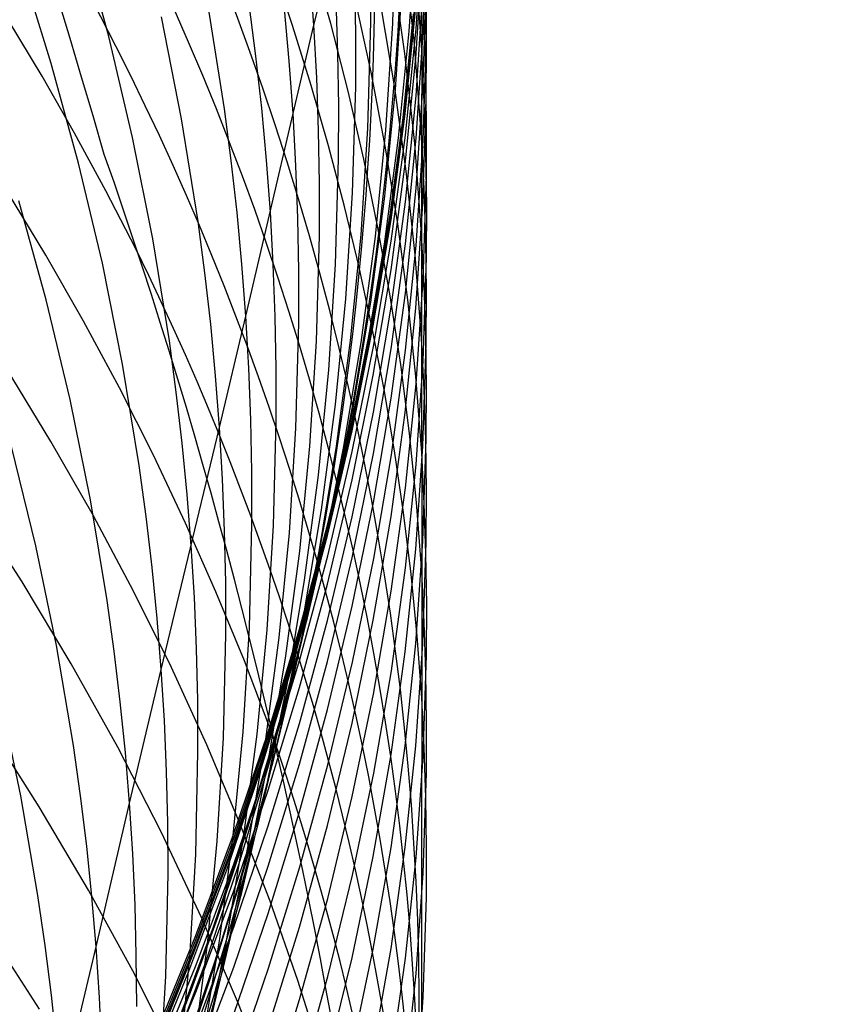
# Model space of a CAD drawing. Extents: x -383 to 1849, y -1185 to -529.
# Tile 842 of 870: x 1845.14 to 1848.83, y -933.67 to -929.19. Entities that reach past the tile are written whole.
import ezdxf

# ---------------------------------------------------------------- set-up
doc = ezdxf.new("R2010")
doc.units = 0
doc.layers.add('PREDEFINITO', color=7, linetype='CONTINUOUS')

msp = doc.modelspace()

# ---------------------------------------------------------------- linework, layer by layer
at = {"layer": 'PREDEFINITO'}
for p, q in [((1846.971724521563, -928.6002869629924, 591.5186482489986), (1846.972097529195, -929.3292935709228, 594.9730679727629)), ((1846.840401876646, -929.2078500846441, 564.8678226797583), (1846.855022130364, -928.7220362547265, 564.8276689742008)), ((1846.946222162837, -929.2314157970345, 580.7413052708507), (1846.977953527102, -928.7466178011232, 580.7888720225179)), ((1846.915177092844, -929.2422070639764, 570.2753795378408), (1846.947028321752, -928.7554219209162, 570.2642855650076)), ((1846.978442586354, -929.2486679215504, 586.0465892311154), (1846.993414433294, -928.7669045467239, 586.1204182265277)), ((1845.546776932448, -929.2664607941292, 546.2204351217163), (1845.422375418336, -928.8099313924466, 546.0969009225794)), ((1846.480917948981, -929.215048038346, 555.7021018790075), (1846.569551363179, -928.8617817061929, 557.5007163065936)), ((1846.937655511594, -929.2843450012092, 596.8161454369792), (1846.888291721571, -928.8450886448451, 596.9386131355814)), ((1846.945724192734, -929.3647390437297, 582.5123533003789), (1846.977673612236, -928.8809537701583, 582.5686927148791)), ((1846.557479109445, -929.2069654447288, 604.3765193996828), (1846.470534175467, -928.9002658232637, 604.4876142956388)), ((1845.284537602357, -929.3890046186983, 544.3040239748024), (1845.144401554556, -928.93888429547, 544.1743295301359)), ((1846.384017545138, -929.2169935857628, 606.3182008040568), (1846.293088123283, -928.9453650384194, 606.4224685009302)), ((1846.740987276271, -929.2018292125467, 561.2304988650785), (1846.741657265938, -928.9598910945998, 561.2009296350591)), ((1846.895242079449, -929.3446251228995, 598.6486553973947), (1846.837023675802, -928.9361190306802, 598.7709332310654)), ((1846.480917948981, -929.2150480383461, 555.7021018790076), (1846.463736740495, -928.9758845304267, 555.6589911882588)), ((1846.672133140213, -929.2552061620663, 559.4058834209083), (1846.66850306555, -929.0140080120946, 559.371659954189)), ((1846.978548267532, -929.4772644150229, 587.778799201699), (1846.993560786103, -928.9971463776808, 587.8628015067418)), ((1846.852968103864, -929.5079896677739, 566.694466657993), (1846.884574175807, -929.021950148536, 566.6639247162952)), ((1846.946526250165, -929.5372980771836, 584.2411737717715), (1846.978346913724, -929.0547085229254, 584.3059250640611)), ((1846.993791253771, -929.2625045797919, 589.5906338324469), (1846.994853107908, -929.0233363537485, 589.6376107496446)), ((1846.590139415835, -929.3423239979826, 557.5781510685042), (1846.582021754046, -929.1019628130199, 557.5393549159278)), ((1846.741637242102, -929.429296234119, 602.3816046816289), (1846.666724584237, -929.0862721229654, 602.4986245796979)), ((1846.897386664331, -929.5673110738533, 577.3392262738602), (1846.945937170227, -929.0817015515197, 577.3619285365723)), ((1846.898358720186, -929.5850269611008, 575.6313981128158), (1846.94689627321, -929.0991628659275, 575.6422673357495)), ((1846.972097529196, -929.3292935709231, 594.973067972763), (1846.955775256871, -929.0939849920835, 595.0339434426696)), ((1846.99409023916, -929.3140523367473, 591.3635407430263), (1846.990970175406, -929.0759864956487, 591.4153488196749)), ((1846.073699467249, -929.5963776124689, 550.144466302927), (1845.999453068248, -929.1272446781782, 550.0333986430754)), ((1846.217138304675, -929.3558359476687, 551.9830718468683), (1846.186598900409, -929.1195237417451, 551.9315474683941)), ((1846.368786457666, -929.3791384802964, 553.8667900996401), (1846.347151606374, -929.1412235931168, 553.8193027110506)), ((1846.849537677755, -929.499964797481, 600.4680349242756), (1846.785727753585, -929.1218401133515, 600.5891321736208)), ((1846.896440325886, -929.6110448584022, 573.852136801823), (1846.944792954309, -929.1252025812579, 573.8604466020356)), ((1846.897234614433, -929.6184940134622, 578.9963117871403), (1846.94574696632, -929.1337765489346, 579.0333896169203)), ((1845.242563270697, -929.4472537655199, 614.2967031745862), (1845.088254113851, -929.1902069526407, 614.4182907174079)), ((1845.878544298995, -929.6417585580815, 548.2472873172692), (1845.787357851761, -929.1772990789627, 548.1289019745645)), ((1846.886278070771, -929.6507747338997, 572.0699185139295), (1846.934679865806, -929.16477949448, 572.0690473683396)), ((1846.991328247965, -929.4269895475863, 593.1355048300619), (1846.983787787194, -929.1901089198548, 593.1920044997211)), ((1846.46894569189, -929.4900788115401, 606.2132570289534), (1846.384017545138, -929.2169935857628, 606.3182008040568)), ((1846.386076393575, -929.6173570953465, 553.9145100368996), (1846.480917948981, -929.215048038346, 555.7021018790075)), ((1846.493719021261, -929.4544582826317, 555.7454088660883), (1846.480917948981, -929.2150480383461, 555.7021018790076)), ((1846.636852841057, -929.5151987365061, 604.2647260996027), (1846.557479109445, -929.2069654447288, 604.3765193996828)), ((1846.726869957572, -929.6856490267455, 561.2898858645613), (1846.740987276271, -929.2018292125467, 561.2304988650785)), ((1846.808952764, -929.6931834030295, 564.9081135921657), (1846.840401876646, -929.2078500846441, 564.8678226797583)), ((1846.897911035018, -929.7152740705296, 580.6935486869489), (1846.946222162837, -929.2314157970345, 580.7413052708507)), ((1845.655175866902, -929.7260519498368, 546.3457864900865), (1845.546776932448, -929.2664607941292, 546.2204351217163)), ((1846.671471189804, -929.496464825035, 559.4402211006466), (1846.672133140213, -929.2552061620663, 559.4058834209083)), ((1846.866737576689, -929.7280280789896, 570.2863961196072), (1846.915177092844, -929.2422070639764, 570.2753795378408)), ((1846.971720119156, -929.72480921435, 596.6930700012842), (1846.937655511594, -929.2843450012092, 596.8161454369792)), ((1846.946631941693, -929.7299146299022, 585.9725530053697), (1846.978442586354, -929.2486679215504, 586.0465892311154)), ((1846.978888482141, -929.7407529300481, 589.4964774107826), (1846.993791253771, -929.2625045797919, 589.5906338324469)), ((1846.972097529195, -929.3292935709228, 594.9730679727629), (1846.971720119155, -929.7248092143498, 596.6930700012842)), ((1846.984040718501, -929.5648760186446, 594.912044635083), (1846.972097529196, -929.3292935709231, 594.973067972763)), ((1846.992916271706, -929.5521819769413, 591.3116452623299), (1846.99409023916, -929.3140523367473, 591.3635407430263)), ((1846.243402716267, -929.5925413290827, 552.0348719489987), (1846.217138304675, -929.3558359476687, 551.9830718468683)), ((1846.593935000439, -929.5828047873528, 557.6170940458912), (1846.590139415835, -929.3423239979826, 557.5781510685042)), ((1846.940193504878, -929.754470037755, 598.5257396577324), (1846.895242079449, -929.3446251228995, 598.6486553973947)), ((1846.89722025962, -929.8475853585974, 582.4558422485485), (1846.945724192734, -929.3647390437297, 582.5123533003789)), ((1845.40899985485, -929.8426326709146, 544.4357999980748), (1845.284537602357, -929.3890046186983, 544.3040239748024)), ((1846.386076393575, -929.6173570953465, 553.9145100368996), (1846.368786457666, -929.3791384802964, 553.8667900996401)), ((1845.390983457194, -929.7069583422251, 614.1737182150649), (1845.242563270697, -929.4472537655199, 614.2967031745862)), ((1846.502159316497, -929.6940554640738, 555.7889005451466), (1846.493719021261, -929.4544582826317, 555.7454088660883)), ((1846.807119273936, -929.7737561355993, 602.2639213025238), (1846.741637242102, -929.429296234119, 602.3816046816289)), ((1846.994535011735, -929.66397544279, 593.078904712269), (1846.991328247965, -929.4269895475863, 593.1355048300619)), ((1846.547799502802, -929.7645167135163, 606.1076763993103), (1846.46894569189, -929.4900788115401, 606.2132570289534)), ((1846.657393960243, -929.978921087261, 559.5092016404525), (1846.671471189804, -929.496464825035, 559.4402211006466)), ((1846.804779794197, -929.99306313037, 566.7250452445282), (1846.852968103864, -929.5079896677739, 566.694466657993)), ((1846.901917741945, -929.879452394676, 600.3462959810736), (1846.849537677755, -929.499964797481, 600.4680349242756)), ((1846.946702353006, -929.9568565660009, 587.6946021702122), (1846.978548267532, -929.4772644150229, 587.778799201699)), ((1846.708555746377, -929.8248228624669, 604.152285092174), (1846.636852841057, -929.5151987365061, 604.2647260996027)), ((1846.898119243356, -930.0188948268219, 584.1762748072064), (1846.946526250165, -929.5372980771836, 584.2411737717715)), ((1846.977809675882, -930.0283919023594, 591.2076466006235), (1846.992916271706, -929.5521819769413, 591.3116452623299)), ((1846.104488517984, -929.8316364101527, 550.2004786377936), (1846.073699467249, -929.5963776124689, 550.144466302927)), ((1846.265353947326, -929.8295834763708, 552.0869368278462), (1846.243402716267, -929.5925413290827, 552.0348719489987)), ((1846.593439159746, -929.8233447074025, 557.6561731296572), (1846.593935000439, -929.5828047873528, 557.6170940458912)), ((1846.832533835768, -930.0515044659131, 577.3163118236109), (1846.897386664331, -929.5673110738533, 577.3392262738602)), ((1846.833513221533, -930.0694407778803, 575.6202990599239), (1846.898358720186, -929.5850269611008, 575.6313981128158)), ((1846.991620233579, -929.8006215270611, 594.8509025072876), (1846.984040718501, -929.5648760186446, 594.912044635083)), ((1845.953125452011, -930.1084272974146, 548.3671544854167), (1845.878544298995, -929.6417585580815, 548.2472873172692)), ((1846.171060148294, -930.5395075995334, 550.3702871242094), (1846.386076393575, -929.6173570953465, 553.9145100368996)), ((1846.398994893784, -929.8558227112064, 553.9624520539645), (1846.386076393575, -929.6173570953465, 553.9145100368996)), ((1846.831750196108, -930.0954239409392, 573.8436407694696), (1846.896440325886, -929.6110448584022, 573.852136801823)), ((1846.832415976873, -930.1017916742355, 578.9590644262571), (1846.897234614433, -929.6184940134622, 578.9963117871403)), ((1846.695922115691, -930.1689878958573, 561.3495506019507), (1846.726869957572, -929.6856490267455, 561.2898858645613)), ((1846.821539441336, -930.1353063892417, 572.0706524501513), (1846.886278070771, -929.6507747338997, 572.0699185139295)), ((1846.993439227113, -929.901007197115, 593.0222188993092), (1846.994535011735, -929.66397544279, 593.078904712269)), ((1845.533428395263, -929.9692025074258, 614.049391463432), (1845.390983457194, -929.7069583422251, 614.1737182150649)), ((1845.747264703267, -930.1882605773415, 546.4728457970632), (1845.655175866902, -929.7260519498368, 546.3457864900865)), ((1846.506269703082, -929.933779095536, 555.8325647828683), (1846.502159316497, -929.6940554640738, 555.7889005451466)), ((1846.760922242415, -930.1775478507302, 564.9484990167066), (1846.808952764, -929.6931834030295, 564.9081135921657)), ((1846.801958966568, -930.2123953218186, 570.2973248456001), (1846.866737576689, -929.7280280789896, 570.2863961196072)), ((1846.833267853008, -930.1977018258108, 580.6456540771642), (1846.897911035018, -929.7152740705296, 580.6935486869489)), ((1846.89823192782, -930.210161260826, 585.8983876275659), (1846.946631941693, -929.7299146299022, 585.9725530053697)), ((1846.971720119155, -929.7248092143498, 596.6930700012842), (1846.971670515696, -930.1653522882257, 598.4022733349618)), ((1846.983516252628, -929.9590960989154, 596.6274940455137), (1846.971720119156, -929.72480921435, 596.6930700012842)), ((1846.620505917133, -930.040203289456, 606.0014981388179), (1846.547799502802, -929.7645167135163, 606.1076763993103)), ((1846.863038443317, -930.11946191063, 602.14563760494), (1846.807119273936, -929.7737561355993, 602.2639213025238)), ((1846.971670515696, -930.1653522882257, 598.4022733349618), (1846.940193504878, -929.754470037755, 598.5257396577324)), ((1846.947153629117, -930.2184833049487, 589.4021330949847), (1846.978888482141, -929.7407529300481, 589.4964774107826)), ((1846.579695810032, -930.3043600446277, 557.7346967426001), (1846.593439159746, -929.8233447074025, 557.6561731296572)), ((1846.994867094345, -930.0364709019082, 594.7896575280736), (1846.991620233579, -929.8006215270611, 594.8509025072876)), ((1845.517483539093, -930.2993290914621, 544.5695418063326), (1845.40899985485, -929.8426326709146, 544.4357999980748)), ((1846.131003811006, -930.067281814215, 550.2567941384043), (1846.104488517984, -929.8316364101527, 550.2004786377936)), ((1846.282953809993, -930.0669059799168, 552.1392555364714), (1846.265353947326, -929.8295834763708, 552.0869368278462)), ((1846.40756110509, -930.0944756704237, 554.0106032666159), (1846.398994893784, -929.8558227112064, 553.9624520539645)), ((1846.772488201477, -930.1356949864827, 604.039247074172), (1846.708555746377, -929.8248228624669, 604.152285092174)), ((1846.83240845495, -930.329003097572, 582.3992201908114), (1846.89722025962, -929.8475853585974, 582.4558422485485)), ((1846.942698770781, -930.2600585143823, 600.2239913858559), (1846.901917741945, -929.879452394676, 600.3462959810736)), ((1846.978464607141, -930.374970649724, 592.9086491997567), (1846.993439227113, -929.901007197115, 593.0222188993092)), ((1846.506081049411, -930.1735686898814, 555.8763894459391), (1846.506269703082, -929.933779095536, 555.8325647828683)), ((1846.898272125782, -930.4354415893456, 587.6102985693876), (1846.946702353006, -929.9568565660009, 587.6946021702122)), ((1846.990957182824, -930.1935607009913, 596.5617917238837), (1846.983516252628, -929.9590960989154, 596.6274940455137)), ((1845.260472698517, -930.2621847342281, 615.9943377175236), (1845.081063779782, -929.9656921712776, 616.1417846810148)), ((1845.669811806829, -930.2338680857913, 613.9237785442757), (1845.533428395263, -929.9692025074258, 614.049391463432)), ((1846.62651686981, -930.4608915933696, 559.5785266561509), (1846.657393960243, -929.978921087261, 559.5092016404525)), ((1846.740256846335, -930.4766811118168, 566.7556285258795), (1846.804779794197, -929.99306313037, 566.7250452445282)), ((1845.261347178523, -930.4653846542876, 542.6681043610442), (1845.136244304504, -930.0144238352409, 542.5280227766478)), ((1846.686991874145, -930.3170345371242, 605.8947614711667), (1846.620505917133, -930.040203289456, 606.0014981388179)), ((1846.833375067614, -930.4990136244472, 584.1112968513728), (1846.898119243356, -930.0188948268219, 584.1762748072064)), ((1846.945897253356, -930.5041347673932, 591.1034618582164), (1846.977809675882, -930.0283919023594, 591.2076466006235)), ((1846.993812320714, -930.2723649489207, 594.7283256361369), (1846.994867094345, -930.0364709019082, 594.7896575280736)), ((1846.153207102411, -930.3032576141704, 550.3134009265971), (1846.131003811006, -930.067281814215, 550.2567941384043)), ((1846.296175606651, -930.3044519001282, 552.1918165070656), (1846.282953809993, -930.0669059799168, 552.1392555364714)), ((1846.751625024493, -930.5337890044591, 577.293211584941), (1846.832533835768, -930.0515044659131, 577.3163118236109)), ((1846.752606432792, -930.5519137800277, 575.6089843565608), (1846.833513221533, -930.0694407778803, 575.6202990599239)), ((1845.984093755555, -930.3424509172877, 548.427611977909), (1845.953125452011, -930.1084272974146, 548.3671544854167)), ((1846.411805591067, -930.3332555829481, 554.0589501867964), (1846.40756110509, -930.0944756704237, 554.0106032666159)), ((1846.740712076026, -930.6178844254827, 572.071249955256), (1846.821539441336, -930.1353063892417, 572.0706524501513)), ((1846.750970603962, -930.5778496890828, 573.8349695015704), (1846.831750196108, -930.0954239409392, 573.8436407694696)), ((1846.751537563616, -930.5831773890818, 578.9216884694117), (1846.832415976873, -930.1017916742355, 578.9590644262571)), ((1846.828550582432, -930.4476722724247, 603.9256627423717), (1846.772488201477, -930.1356949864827, 604.039247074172)), ((1846.909262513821, -930.466223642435, 602.0268167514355), (1846.863038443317, -930.11946191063, 602.14563760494)), ((1846.492930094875, -930.6531038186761, 555.964471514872), (1846.506081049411, -930.1735686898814, 555.8763894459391)), ((1846.64839086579, -930.6513589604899, 561.4094286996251), (1846.695922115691, -930.1689878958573, 561.3495506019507)), ((1846.696557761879, -930.6604550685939, 564.9889362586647), (1846.760922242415, -930.1775478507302, 564.9484990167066)), ((1846.971670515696, -930.1653522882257, 598.4022733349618), (1846.971711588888, -930.6415387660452, 600.101197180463)), ((1846.983450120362, -930.3983148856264, 598.332163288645), (1846.971670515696, -930.1653522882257, 598.4022733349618)), ((1845.822735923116, -930.652642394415, 546.6015038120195), (1845.747264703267, -930.1882605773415, 546.4728457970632)), ((1846.721090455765, -930.6948191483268, 570.3081552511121), (1846.801958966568, -930.2123953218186, 570.2973248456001)), ((1846.752540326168, -930.6782082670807, 580.5976732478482), (1846.833267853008, -930.1977018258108, 580.6456540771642)), ((1846.833491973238, -930.6889244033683, 585.8241711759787), (1846.89823192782, -930.210161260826, 585.8983876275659)), ((1846.898834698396, -930.6952150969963, 589.3076995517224), (1846.947153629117, -930.2184833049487, 589.4021330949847)), ((1846.994073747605, -930.4281437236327, 596.4959802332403), (1846.990957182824, -930.1935607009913, 596.5617917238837)), ((1845.431881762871, -930.5622292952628, 615.8449322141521), (1845.260472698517, -930.2621847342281, 615.9943377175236)), ((1846.971711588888, -930.6415387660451, 600.101197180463), (1846.942698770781, -930.2600585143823, 600.2239913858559)), ((1846.978921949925, -930.7440502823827, 594.6054648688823), (1846.993812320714, -930.2723649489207, 594.7283256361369)), ((1845.609683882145, -930.7586545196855, 544.7051336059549), (1845.517483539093, -930.2993290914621, 544.5695418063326)), ((1846.171060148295, -930.5395075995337, 550.3702871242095), (1846.153207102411, -930.3032576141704, 550.3134009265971)), ((1846.30503860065, -930.5421621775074, 552.2446056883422), (1846.296175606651, -930.3044519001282, 552.1918165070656)), ((1846.549154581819, -930.7848862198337, 557.8136361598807), (1846.579695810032, -930.3043600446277, 557.7346967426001)), ((1846.747184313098, -930.5949064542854, 605.7875056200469), (1846.686991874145, -930.3170345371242, 605.8947614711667)), ((1846.010796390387, -930.576859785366, 548.4884017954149), (1845.984093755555, -930.3424509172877, 548.427611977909)), ((1846.411758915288, -930.5721020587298, 554.1074793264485), (1846.411805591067, -930.3332555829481, 554.0589501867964)), ((1846.751535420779, -930.8085026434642, 582.342547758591), (1846.83240845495, -930.329003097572, 582.3992201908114)), ((1846.946653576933, -930.8484046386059, 592.7949137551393), (1846.978464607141, -930.374970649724, 592.9086491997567)), ((1846.990875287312, -930.6314543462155, 598.2619231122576), (1846.983450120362, -930.3983148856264, 598.332163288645)), ((1846.876643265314, -930.7606118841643, 603.8115827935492), (1846.828550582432, -930.4476722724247, 603.9256627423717)), ((1846.83350666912, -930.912538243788, 587.5259765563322), (1846.898272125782, -930.4354415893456, 587.6102985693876)), ((1846.992896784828, -930.6627858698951, 596.4300767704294), (1846.994073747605, -930.4281437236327, 596.4959802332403)), ((1845.370485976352, -930.9193773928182, 542.8102860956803), (1845.261347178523, -930.4653846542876, 542.6681043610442)), ((1846.579085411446, -930.9418911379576, 559.648121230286), (1846.62651686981, -930.4608915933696, 559.5785266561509)), ((1846.659646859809, -930.9583541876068, 566.7861845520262), (1846.740256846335, -930.4766811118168, 566.7556285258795)), ((1846.945659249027, -930.8138514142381, 601.9075219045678), (1846.909262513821, -930.466223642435, 602.0268167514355)), ((1846.0512521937, -931.04661051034, 548.6109275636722), (1846.171060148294, -930.5395075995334, 550.3702871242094)), ((1846.184536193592, -930.7759750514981, 550.4274401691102), (1846.171060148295, -930.5395075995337, 550.3702871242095)), ((1846.654906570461, -931.0136719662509, 577.2699519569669), (1846.751625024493, -930.5337890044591, 577.293211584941)), ((1846.752542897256, -930.9771693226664, 584.046308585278), (1846.833375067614, -930.4990136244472, 584.1112968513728)), ((1846.897425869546, -930.9789290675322, 590.9992000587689), (1846.945897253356, -930.5041347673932, 591.1034618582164)), ((1845.595155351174, -930.8656408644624, 615.6936596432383), (1845.431881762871, -930.5622292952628, 615.8449322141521)), ((1846.033195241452, -930.8115982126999, 548.5495112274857), (1846.010796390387, -930.576859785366, 548.4884017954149)), ((1846.309573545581, -930.7799772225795, 552.2976084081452), (1846.30503860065, -930.5421621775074, 552.2446056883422)), ((1846.398914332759, -931.049753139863, 554.2050303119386), (1846.411758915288, -930.5721020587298, 554.1074793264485)), ((1846.654349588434, -931.0578319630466, 573.8261339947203), (1846.750970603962, -930.5778496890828, 573.8349695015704)), ((1846.654845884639, -931.0621590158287, 578.8842248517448), (1846.751537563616, -930.5831773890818, 578.9216884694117)), ((1846.655885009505, -931.031955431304, 575.5974681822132), (1846.752606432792, -930.5519137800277, 575.6089843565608)), ((1846.64404407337, -931.0980188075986, 572.071711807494), (1846.740712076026, -930.6178844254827, 572.071249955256)), ((1846.801010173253, -930.8737150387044, 605.6797698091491), (1846.747184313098, -930.5949064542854, 605.7875056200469)), ((1846.993976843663, -930.8647116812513, 598.1915711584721), (1846.990875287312, -930.6314543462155, 598.2619231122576)), ((1845.854143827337, -930.885509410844, 546.666398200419), (1845.822735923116, -930.652642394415, 546.6015038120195)), ((1846.462953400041, -931.1321769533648, 556.0530496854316), (1846.492930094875, -930.6531038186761, 555.964471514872)), ((1846.584523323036, -931.1322753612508, 561.4694557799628), (1846.64839086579, -930.6513589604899, 561.4094286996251)), ((1846.616106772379, -931.1414166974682, 565.0293826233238), (1846.696557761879, -930.6604550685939, 564.9889362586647)), ((1846.971711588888, -930.6415387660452, 600.101197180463), (1846.972106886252, -931.7037763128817, 603.4668762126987)), ((1846.983509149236, -930.8730978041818, 600.026558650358), (1846.971711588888, -930.6415387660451, 600.101197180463)), ((1846.977785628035, -931.132010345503, 596.2980627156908), (1846.992896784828, -930.6627858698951, 596.4300767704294)), ((1846.62438123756, -931.1748099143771, 570.3188768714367), (1846.721090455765, -930.6948191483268, 570.3081552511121)), ((1846.655976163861, -931.1563025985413, 580.5496580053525), (1846.752540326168, -930.6782082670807, 580.5976732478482)), ((1846.752661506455, -931.1657206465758, 585.7499817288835), (1846.833491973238, -930.6889244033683, 585.8241711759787)), ((1846.834179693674, -931.1704676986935, 589.2132754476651), (1846.898834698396, -930.6952150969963, 589.3076995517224)), ((1845.685296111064, -931.2201695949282, 544.8424596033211), (1845.609683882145, -930.7586545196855, 544.7051336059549)), ((1846.916666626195, -931.0743709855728, 603.697057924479), (1846.876643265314, -930.7606118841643, 603.8115827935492)), ((1846.947197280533, -931.215203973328, 594.4824477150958), (1846.978921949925, -930.7440502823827, 594.6054648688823)), ((1845.283118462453, -931.1098894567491, 617.6746553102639), (1845.079112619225, -930.775386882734, 617.8493150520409)), ((1846.193654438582, -931.0126012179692, 550.4848447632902), (1846.184536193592, -930.7759750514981, 550.4274401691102)), ((1846.309811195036, -931.0178374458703, 552.3508099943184), (1846.309573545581, -930.7799772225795, 552.2976084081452)), ((1846.502060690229, -931.2644394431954, 557.8929056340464), (1846.549154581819, -930.7848862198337, 557.8136361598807)), ((1846.654847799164, -931.2855943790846, 582.2858855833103), (1846.751535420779, -930.8085026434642, 582.342547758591)), ((1846.0512521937, -931.0466105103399, 548.6109275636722), (1846.033195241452, -930.8115982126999, 548.5495112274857)), ((1846.898255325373, -931.3208338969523, 592.6811305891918), (1846.946653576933, -930.8484046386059, 592.7949137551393)), ((1846.972096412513, -931.162155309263, 601.7878162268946), (1846.945659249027, -930.8138514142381, 601.9075219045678)), ((1845.750157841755, -931.1722344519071, 615.5406114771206), (1845.595155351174, -930.8656408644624, 615.6936596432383)), ((1845.881282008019, -931.1187531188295, 546.7316513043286), (1845.854143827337, -930.885509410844, 546.666398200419)), ((1846.848396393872, -931.1533562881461, 605.5715932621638), (1846.801010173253, -930.8737150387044, 605.6797698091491)), ((1846.990951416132, -931.1048296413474, 599.9517876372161), (1846.983509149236, -930.8730978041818, 600.026558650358)), ((1846.992785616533, -931.098027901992, 598.1211257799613), (1846.993976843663, -930.8647116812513, 598.1915711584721)), ((1845.463355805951, -931.3759653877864, 542.9544450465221), (1845.370485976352, -930.9193773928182, 542.8102860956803)), ((1846.515345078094, -931.4214345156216, 559.7179104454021), (1846.579085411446, -930.9418911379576, 559.648121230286)), ((1846.752655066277, -931.3876652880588, 587.4417242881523), (1846.83350666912, -930.912538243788, 587.5259765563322)), ((1846.563197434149, -931.4375929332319, 566.816681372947), (1846.659646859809, -930.9583541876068, 566.7861845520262)), ((1846.6558719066, -931.4528767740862, 583.9813786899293), (1846.752542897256, -930.9771693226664, 584.046308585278)), ((1846.832642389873, -931.4522932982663, 590.8949702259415), (1846.897425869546, -930.9789290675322, 590.9992000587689)), ((1846.198445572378, -931.249326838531, 550.5424849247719), (1846.193654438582, -931.0126012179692, 550.4848447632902)), ((1846.297517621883, -931.4934550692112, 552.4577510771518), (1846.309811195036, -931.0178374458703, 552.3508099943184)), ((1846.542624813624, -931.4906606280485, 577.2465593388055), (1846.654906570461, -931.0136719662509, 577.2699519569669)), ((1846.543595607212, -931.5090751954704, 575.5857647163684), (1846.655885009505, -931.031955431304, 575.5974681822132)), ((1845.785537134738, -932.1480112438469, 545.1218510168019), (1846.0512521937, -931.04661051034, 548.6109275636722)), ((1846.064940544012, -931.2818404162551, 548.6726373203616), (1846.0512521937, -931.0466105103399, 548.6109275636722)), ((1846.369271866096, -931.526945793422, 554.3031483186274), (1846.398914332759, -931.049753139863, 554.2050303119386)), ((1846.542135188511, -931.5348806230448, 573.817145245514), (1846.654349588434, -931.0578319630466, 573.8261339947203)), ((1846.542587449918, -931.5382444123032, 578.8467145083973), (1846.654845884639, -931.0621590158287, 578.8842248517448)), ((1846.94852104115, -931.3888067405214, 603.5821388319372), (1846.916666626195, -931.0743709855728, 603.697057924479)), ((1845.47669357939, -931.448949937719, 617.4973636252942), (1845.283118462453, -931.1098894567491, 617.6746553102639)), ((1845.904112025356, -931.3523179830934, 546.7972494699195), (1845.881282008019, -931.1187531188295, 546.7316513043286)), ((1846.531783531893, -931.5752195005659, 572.0720387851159), (1846.64404407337, -931.0980188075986, 572.071711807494)), ((1846.977648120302, -931.5646010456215, 597.9800281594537), (1846.992785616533, -931.098027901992, 598.1211257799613)), ((1846.994069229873, -931.3366756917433, 599.8769036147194), (1846.990951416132, -931.1048296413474, 599.9517876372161)), ((1845.214414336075, -931.5849671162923, 541.0698665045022), (1845.104182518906, -931.1334185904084, 540.9192605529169)), ((1846.416397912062, -931.6103041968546, 556.1420268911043), (1846.462953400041, -931.1321769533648, 556.0530496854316)), ((1846.504566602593, -931.6112502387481, 561.5295674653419), (1846.584523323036, -931.1322753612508, 561.4694557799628)), ((1846.519816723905, -931.6199443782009, 565.0697954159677), (1846.616106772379, -931.1414166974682, 565.0293826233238)), ((1846.543823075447, -931.6314940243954, 580.5016601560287), (1846.655976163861, -931.1563025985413, 580.5496580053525)), ((1846.655989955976, -931.6400665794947, 585.6758973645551), (1846.752661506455, -931.1657206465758, 585.7499817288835)), ((1846.889269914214, -931.4337262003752, 605.463015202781), (1846.848396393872, -931.1533562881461, 605.5715932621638)), ((1846.945870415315, -931.6007597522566, 596.1658871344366), (1846.977785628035, -931.132010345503, 596.2980627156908)), ((1846.984034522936, -931.3922699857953, 601.7086314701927), (1846.972096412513, -931.162155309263, 601.7878162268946)), ((1845.896753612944, -931.4818250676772, 615.3858791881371), (1845.750157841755, -931.1722344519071, 615.5406114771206)), ((1846.512080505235, -931.6518779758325, 570.3294792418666), (1846.62438123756, -931.1748099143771, 570.3188768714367)), ((1846.753436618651, -931.6437605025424, 589.1189594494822), (1846.834179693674, -931.1704676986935, 589.2132754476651)), ((1845.716786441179, -931.4516109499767, 544.9117367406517), (1845.685296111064, -931.2201695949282, 544.8424596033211)), ((1846.198940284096, -931.4860926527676, 550.600344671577), (1846.198445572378, -931.249326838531, 550.5424849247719)), ((1846.898886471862, -931.6853524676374, 594.3594016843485), (1846.947197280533, -931.215203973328, 594.4824477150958)), ((1846.074279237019, -931.5172293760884, 548.7346239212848), (1846.064940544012, -931.2818404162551, 548.6726373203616)), ((1846.438659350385, -931.7425359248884, 557.9724194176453), (1846.502060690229, -931.2644394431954, 557.8929056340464)), ((1846.542592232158, -931.7597886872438, 582.229294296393), (1846.654847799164, -931.2855943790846, 582.2858855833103)), ((1846.833519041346, -931.7917831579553, 592.567417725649), (1846.898255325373, -931.3208338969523, 592.6811305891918)), ((1846.992893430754, -931.5685773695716, 599.8019260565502), (1846.994069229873, -931.3366756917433, 599.8769036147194)), ((1845.151517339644, -931.749148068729, 619.4714495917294), (1844.914075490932, -931.3810462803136, 619.6727816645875)), ((1845.539651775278, -931.8347119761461, 543.1004582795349), (1845.463355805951, -931.3759653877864, 542.9544450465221)), ((1845.922595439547, -931.5861484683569, 546.8631790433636), (1845.904112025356, -931.3523179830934, 546.7972494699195)), ((1846.655966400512, -931.8603414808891, 587.3576299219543), (1846.752655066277, -931.3876652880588, 587.4417242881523)), ((1846.972106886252, -931.7037763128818, 603.4668762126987), (1846.94852104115, -931.3888067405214, 603.5821388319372)), ((1846.991609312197, -931.622538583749, 601.6293158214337), (1846.984034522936, -931.3922699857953, 601.7086314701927)), ((1846.435541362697, -931.8990365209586, 559.7878193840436), (1846.515345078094, -931.4214345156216, 559.7179104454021)), ((1846.451156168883, -931.9139079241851, 566.8470870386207), (1846.563197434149, -931.4375929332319, 566.816681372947)), ((1846.92355767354, -931.7147207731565, 605.3540748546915), (1846.889269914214, -931.4337262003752, 605.463015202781)), ((1845.659637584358, -931.7922991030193, 617.3175798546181), (1845.47669357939, -931.448949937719, 617.4973636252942)), ((1845.744015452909, -931.6834349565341, 544.9814040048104), (1845.716786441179, -931.4516109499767, 544.9117367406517)), ((1846.03480704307, -931.7942277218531, 615.2295542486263), (1845.896753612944, -931.4818250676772, 615.3858791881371)), ((1846.543611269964, -931.9256508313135, 583.9165758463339), (1846.6558719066, -931.4528767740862, 583.9813786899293)), ((1846.751793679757, -931.9237459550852, 590.7908813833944), (1846.832642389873, -931.4522932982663, 590.8949702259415)), ((1846.079298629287, -931.752718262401, 548.7968700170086), (1846.074279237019, -931.5172293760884, 548.7346239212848)), ((1846.187163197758, -931.9595078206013, 550.7166589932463), (1846.198940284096, -931.4860926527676, 550.600344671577)), ((1846.268403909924, -931.9685383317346, 552.5653115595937), (1846.297517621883, -931.4934550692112, 552.4577510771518)), ((1846.323076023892, -932.0031968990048, 554.4017254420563), (1846.369271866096, -931.526945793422, 554.3031483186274)), ((1846.415026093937, -931.964262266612, 577.223060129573), (1846.542624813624, -931.4906606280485, 577.2465593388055)), ((1846.415984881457, -931.9827825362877, 575.5738881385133), (1846.543595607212, -931.5090751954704, 575.5857647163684)), ((1846.414575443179, -932.0085055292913, 573.8080142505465), (1846.542135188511, -931.5348806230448, 573.817145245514)), ((1846.415008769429, -932.0109414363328, 578.8091983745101), (1846.542587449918, -931.5382444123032, 578.8467145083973)), ((1846.945709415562, -932.0307018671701, 597.838777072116), (1846.977648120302, -931.5646010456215, 597.9800281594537)), ((1846.977784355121, -932.0323132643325, 599.6517682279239), (1846.992893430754, -931.5685773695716, 599.8019260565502)), ((1845.308357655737, -932.0390154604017, 541.2225554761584), (1845.214414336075, -931.5849671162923, 541.0698665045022)), ((1845.936705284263, -931.8201885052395, 546.9294255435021), (1845.922595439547, -931.5861484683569, 546.8631790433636)), ((1846.35351057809, -932.0870016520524, 556.2313060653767), (1846.416397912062, -931.6103041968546, 556.1420268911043)), ((1846.404178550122, -932.0489964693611, 572.0722316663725), (1846.531783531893, -931.5752195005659, 572.0720387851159)), ((1846.408767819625, -932.0877967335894, 561.5896993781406), (1846.504566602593, -931.6112502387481, 561.5295674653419)), ((1846.897397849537, -932.0685597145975, 596.0336876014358), (1846.945870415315, -931.6007597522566, 596.1658871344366)), ((1846.384437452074, -932.1255336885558, 570.339951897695), (1846.512080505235, -931.6518779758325, 570.3294792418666)), ((1846.407935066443, -932.0955497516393, 565.11013194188), (1846.519816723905, -931.6199443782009, 565.0697954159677)), ((1846.416328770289, -932.1032917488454, 580.4537315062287), (1846.543823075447, -931.6314940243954, 580.5016601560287)), ((1846.543726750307, -932.1114787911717, 585.6019961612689), (1846.655989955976, -931.6400665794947, 585.6758973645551)), ((1846.656853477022, -932.1146129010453, 589.0248502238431), (1846.753436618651, -931.6437605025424, 589.1189594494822)), ((1846.994851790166, -931.8529033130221, 601.5498897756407), (1846.991609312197, -931.622538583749, 601.6293158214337)), ((1845.766945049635, -931.9155866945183, 545.0514469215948), (1845.744015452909, -931.6834349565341, 544.9814040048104)), ((1846.834237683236, -932.1540222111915, 594.2364542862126), (1846.898886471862, -931.6853524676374, 594.3594016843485)), ((1846.972106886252, -931.7037763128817, 603.4668762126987), (1846.97208366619, -932.2781678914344, 605.1352641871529)), ((1846.983987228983, -931.9322896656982, 603.3831588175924), (1846.972106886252, -931.7037763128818, 603.4668762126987)), ((1845.375954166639, -932.1231573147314, 619.2665619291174), (1845.151517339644, -931.749148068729, 619.4714495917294)), ((1846.359195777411, -932.2186918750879, 558.0520917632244), (1846.438659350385, -931.7425359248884, 557.9724194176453)), ((1846.951186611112, -931.9962360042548, 605.2448114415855), (1846.92355767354, -931.7147207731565, 605.3540748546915)), ((1845.831750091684, -932.1396677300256, 617.1354438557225), (1845.659637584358, -931.7922991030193, 617.3175798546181)), ((1846.164182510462, -932.1092574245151, 615.0717281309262), (1846.03480704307, -931.7942277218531, 615.2295542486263)), ((1846.080029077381, -931.9882479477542, 548.8593582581), (1846.079298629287, -931.752718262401, 548.7968700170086)), ((1846.415015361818, -932.2305959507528, 582.1728345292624), (1846.542592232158, -931.7597886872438, 582.229294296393)), ((1846.752693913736, -932.2607771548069, 592.4538931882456), (1846.833519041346, -931.7917831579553, 592.567417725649)), ((1845.571489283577, -932.0647582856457, 543.1741218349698), (1845.539651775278, -931.8347119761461, 543.1004582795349)), ((1845.946460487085, -932.0543798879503, 546.9959711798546), (1845.936705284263, -931.8201885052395, 546.9294255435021)), ((1846.543689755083, -932.3300855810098, 587.2737816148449), (1846.655966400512, -931.8603414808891, 587.3576299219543)), ((1846.993792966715, -932.0833063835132, 601.4703738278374), (1846.994851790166, -931.8529033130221, 601.5498897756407)), ((1845.785537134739, -932.148011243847, 545.1218510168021), (1845.766945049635, -931.9155866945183, 545.0514469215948)), ((1846.323770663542, -932.3868097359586, 566.8773695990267), (1846.451156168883, -931.9139079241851, 566.8470870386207)), ((1846.339919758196, -932.3742119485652, 559.8577731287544), (1846.435541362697, -931.8990365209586, 559.7878193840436)), ((1846.416010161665, -932.395006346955, 583.8519687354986), (1846.543611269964, -931.9256508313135, 583.9165758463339)), ((1846.655126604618, -932.3928055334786, 590.6870425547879), (1846.751793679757, -931.9237459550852, 590.7908813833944)), ((1846.15856869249, -932.4323726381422, 550.8336598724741), (1846.187163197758, -931.9595078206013, 550.7166589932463)), ((1846.222716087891, -932.4426105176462, 552.6733740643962), (1846.268403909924, -931.9685383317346, 552.5653115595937)), ((1846.272356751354, -932.4339841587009, 577.1994807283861), (1846.415026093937, -931.964262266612, 577.223060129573)), ((1846.991503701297, -932.1609511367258, 603.2993091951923), (1846.983987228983, -931.9322896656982, 603.3831588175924)), ((1846.068744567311, -932.4591932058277, 548.9849917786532), (1846.080029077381, -931.9882479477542, 548.8593582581)), ((1846.260571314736, -932.4780233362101, 554.5006537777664), (1846.323076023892, -932.0031968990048, 554.4017254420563)), ((1846.271918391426, -932.4782165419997, 573.7987520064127), (1846.414575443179, -932.0085055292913, 573.8080142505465)), ((1846.272356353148, -932.4797579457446, 578.7717173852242), (1846.415008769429, -932.0109414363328, 578.8091983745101)), ((1846.273299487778, -932.4525869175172, 575.561852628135), (1846.415984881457, -931.9827825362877, 575.5738881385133)), ((1846.97208366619, -932.2781678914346, 605.1352641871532), (1846.951186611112, -931.9962360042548, 605.2448114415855)), ((1845.385703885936, -932.4951252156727, 541.3771961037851), (1845.308357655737, -932.0390154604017, 541.2225554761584)), ((1845.599068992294, -932.2951804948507, 543.2482028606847), (1845.571489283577, -932.0647582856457, 543.1741218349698)), ((1845.951891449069, -932.2886638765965, 547.0627973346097), (1845.946460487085, -932.0543798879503, 546.9959711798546)), ((1846.261477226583, -932.5188596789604, 572.0722912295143), (1846.404178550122, -932.0489964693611, 572.0722316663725)), ((1846.897216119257, -932.4958584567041, 597.6975193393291), (1846.945709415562, -932.0307018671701, 597.838777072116)), ((1846.945870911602, -932.4955686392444, 599.5014699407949), (1846.977784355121, -932.0323132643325, 599.6517682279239)), ((1846.28474439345, -932.4267291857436, 614.9124923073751), (1846.164182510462, -932.1092574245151, 615.0717281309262)), ((1846.273740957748, -932.5712049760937, 580.4059238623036), (1846.416328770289, -932.1032917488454, 580.4537315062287)), ((1846.274538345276, -932.5617854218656, 556.3207901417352), (1846.35351057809, -932.0870016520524, 556.2313060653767)), ((1846.280709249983, -932.5677444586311, 565.1503495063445), (1846.407935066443, -932.0955497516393, 565.11013194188)), ((1846.297374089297, -932.5614279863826, 561.6497871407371), (1846.408767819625, -932.0877967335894, 561.5896993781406)), ((1846.832614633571, -932.5349358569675, 595.9016016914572), (1846.897397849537, -932.0685597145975, 596.0336876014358)), ((1846.978895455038, -932.5439963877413, 601.3111542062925), (1846.993792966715, -932.0833063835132, 601.4703738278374)), ((1845.587101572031, -932.5026962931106, 619.0583244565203), (1845.375954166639, -932.1231573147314, 619.2665619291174)), ((1845.641302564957, -932.7569342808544, 543.3975558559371), (1845.785537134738, -932.1480112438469, 545.1218510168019)), ((1845.799765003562, -932.3806530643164, 545.19260089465), (1845.785537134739, -932.148011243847, 545.1218510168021)), ((1845.992830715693, -932.4907865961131, 616.9510954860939), (1845.831750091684, -932.1396677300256, 617.1354438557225)), ((1846.241701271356, -932.5952874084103, 570.3502843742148), (1846.384437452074, -932.1255336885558, 570.339951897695)), ((1846.416121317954, -932.5794738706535, 585.5283561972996), (1846.543726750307, -932.1114787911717, 585.6019961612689)), ((1846.544678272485, -932.5825442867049, 588.9310464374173), (1846.656853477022, -932.1146129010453, 589.0248502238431)), ((1846.753499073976, -932.6207396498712, 594.1137330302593), (1846.834237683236, -932.1540222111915, 594.2364542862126)), ((1846.994687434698, -932.3897034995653, 603.2153489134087), (1846.991503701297, -932.1609511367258, 603.2993091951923)), ((1846.263915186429, -932.6924235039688, 558.1318369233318), (1846.359195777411, -932.2186918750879, 558.0520917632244)), ((1846.2723638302, -932.6975265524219, 582.1165669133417), (1846.415015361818, -932.2305959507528, 582.1728345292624)), ((1845.145380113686, -932.7242797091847, 539.4995371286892), (1845.050563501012, -932.2733126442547, 539.3384747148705)), ((1845.953028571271, -932.5229817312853, 547.129885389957), (1845.951891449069, -932.2886638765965, 547.0627973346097)), ((1846.656029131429, -932.7273406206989, 592.3406750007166), (1846.752693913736, -932.2607771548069, 592.4538931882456)), ((1846.97208366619, -932.2781678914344, 605.1352641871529), (1846.971858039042, -932.8848187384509, 606.7934843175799)), ((1846.983960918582, -932.504979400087, 605.0470454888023), (1846.97208366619, -932.2781678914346, 605.1352641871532)), ((1845.622352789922, -932.5259240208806, 543.3226859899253), (1845.599068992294, -932.2951804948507, 543.2482028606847)), ((1846.416074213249, -932.7964163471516, 587.1902675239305), (1846.543689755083, -932.3300855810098, 587.2737816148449)), ((1846.228725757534, -932.8464755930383, 559.927696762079), (1846.339919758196, -932.3742119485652, 559.8577731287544)), ((1845.2301142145, -932.773309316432, 621.059075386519), (1844.992288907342, -932.3997447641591, 621.2732133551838)), ((1845.809647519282, -932.6134541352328, 545.2636774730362), (1845.799765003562, -932.3806530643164, 545.19260089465)), ((1846.181288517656, -932.8558089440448, 566.9074971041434), (1846.323770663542, -932.3868097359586, 566.8773695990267)), ((1846.273317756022, -932.8604581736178, 583.7876260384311), (1846.416010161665, -932.395006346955, 583.8519687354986)), ((1846.542888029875, -932.8589905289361, 590.5835627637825), (1846.655126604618, -932.3928055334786, 590.6870425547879)), ((1846.993569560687, -932.6184895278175, 603.1312995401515), (1846.994687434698, -932.3897034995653, 603.2153489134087)), ((1846.040668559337, -932.9295921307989, 549.1113856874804), (1846.068744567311, -932.4591932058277, 548.9849917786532)), ((1846.11340228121, -932.9042130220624, 550.9512194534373), (1846.15856869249, -932.4323726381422, 550.8336598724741)), ((1846.11486312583, -932.8993335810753, 577.1758475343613), (1846.272356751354, -932.4339841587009, 577.1994807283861)), ((1846.115786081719, -932.9179978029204, 575.5496723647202), (1846.273299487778, -932.4525869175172, 575.561852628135)), ((1846.160700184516, -932.915194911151, 552.7818212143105), (1846.222716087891, -932.4426105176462, 552.6733740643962)), ((1845.418056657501, -932.7238161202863, 541.455207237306), (1845.385703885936, -932.4951252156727, 541.3771961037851)), ((1845.78467515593, -932.8873872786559, 618.8469429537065), (1845.587101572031, -932.5026962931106, 619.0583244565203)), ((1846.142679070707, -932.8453864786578, 616.7646746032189), (1845.992830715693, -932.4907865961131, 616.9510954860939)), ((1846.114412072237, -932.9435235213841, 573.7893695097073), (1846.271918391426, -932.4782165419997, 573.7987520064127)), ((1846.114876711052, -932.9442017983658, 578.7343124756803), (1846.272356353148, -932.4797579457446, 578.7717173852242)), ((1846.182002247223, -932.9509419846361, 554.5998254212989), (1846.260571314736, -932.4780233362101, 554.5006537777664)), ((1846.832414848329, -932.9595989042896, 597.5564017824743), (1846.897216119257, -932.4958584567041, 597.6975193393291)), ((1846.897399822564, -932.9578748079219, 599.3511869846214), (1846.945870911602, -932.4955686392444, 599.5014699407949)), ((1846.991474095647, -932.7319360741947, 604.9586914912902), (1846.983960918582, -932.504979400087, 605.0470454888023)), ((1845.641302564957, -932.7569342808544, 543.3975558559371), (1845.622352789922, -932.5259240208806, 543.3226859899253)), ((1845.94254290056, -932.9914840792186, 547.2647727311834), (1845.953028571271, -932.5229817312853, 547.129885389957)), ((1846.103927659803, -932.9843190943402, 572.072218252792), (1846.261477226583, -932.5188596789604, 572.0722912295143)), ((1846.751767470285, -932.999413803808, 595.7697669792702), (1846.832614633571, -932.5349358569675, 595.9016016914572)), ((1846.947164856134, -933.0041462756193, 601.1518209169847), (1846.978895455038, -932.5439963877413, 601.3111542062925)), ((1846.084121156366, -933.0606494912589, 570.360466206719), (1846.241701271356, -932.5952874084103, 570.3502843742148)), ((1846.116307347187, -933.0347429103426, 580.3582890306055), (1846.273740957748, -932.5712049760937, 580.4059238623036)), ((1846.138386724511, -933.0360401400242, 565.1904054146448), (1846.280709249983, -932.5677444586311, 565.1503495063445)), ((1846.170632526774, -933.0316571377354, 561.7097663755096), (1846.297374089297, -932.5614279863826, 561.6497871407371)), ((1846.179728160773, -933.0341716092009, 556.4103820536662), (1846.274538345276, -932.5617854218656, 556.3207901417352)), ((1846.273423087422, -933.0435684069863, 585.4550555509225), (1846.416121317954, -932.5794738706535, 585.5283561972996)), ((1846.417159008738, -933.0470740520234, 588.837646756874), (1846.544678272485, -932.5825442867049, 588.9310464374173)), ((1845.815214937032, -932.8463558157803, 545.3350607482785), (1845.809647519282, -932.6134541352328, 545.2636774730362)), ((1846.656918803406, -933.0850312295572, 593.9913654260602), (1846.753499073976, -932.6207396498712, 594.1137330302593)), ((1846.978553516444, -933.075933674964, 602.9630197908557), (1846.993569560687, -932.6184895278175, 603.1312995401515)), ((1846.153062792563, -933.1632470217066, 558.2115691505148), (1846.263915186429, -932.6924235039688, 558.1318369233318)), ((1845.223609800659, -933.1772736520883, 539.6626698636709), (1845.145380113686, -932.7242797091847, 539.4995371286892)), ((1845.446144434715, -932.9528579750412, 541.5336570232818), (1845.418056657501, -932.7238161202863, 541.455207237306)), ((1846.114884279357, -933.1600908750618, 582.0605520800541), (1846.2723638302, -932.6975265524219, 582.1165669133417)), ((1846.543773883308, -933.1909982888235, 592.2278811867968), (1846.656029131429, -932.7273406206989, 592.3406750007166)), ((1846.994654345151, -932.9589811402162, 604.8702248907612), (1846.991474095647, -932.7319360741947, 604.9586914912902)), ((1845.454312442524, -933.1527955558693, 620.8412048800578), (1845.2301142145, -932.773309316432, 621.059075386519)), ((1845.489370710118, -933.4117753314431, 541.6918068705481), (1845.641302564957, -932.7569342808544, 543.3975558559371)), ((1845.655891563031, -932.9881560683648, 543.4727961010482), (1845.641302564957, -932.7569342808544, 543.3975558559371)), ((1846.273368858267, -933.2588525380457, 587.1071758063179), (1846.416074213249, -932.7964163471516, 587.1902675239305)), ((1845.816497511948, -933.0792994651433, 545.4067307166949), (1845.815214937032, -932.8463558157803, 545.3350607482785)), ((1846.023957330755, -933.3204161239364, 566.93743760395), (1846.181288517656, -932.8558089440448, 566.9074971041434)), ((1846.102204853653, -933.3153422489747, 559.9975153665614), (1846.228725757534, -932.8464755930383, 559.927696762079)), ((1846.115783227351, -933.3215211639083, 583.7236164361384), (1846.273317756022, -932.8604581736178, 583.7876260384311)), ((1846.281094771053, -933.203198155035, 616.5763210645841), (1846.142679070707, -932.8453864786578, 616.7646746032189)), ((1846.41532482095, -933.321819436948, 590.4805510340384), (1846.542888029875, -932.8589905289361, 590.5835627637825)), ((1845.96839051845, -933.2768525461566, 618.6326232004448), (1845.78467515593, -932.8873872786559, 618.8469429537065)), ((1845.942791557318, -933.3598178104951, 577.1521869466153), (1846.11486312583, -932.8993335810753, 577.1758475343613)), ((1846.051909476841, -933.3745548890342, 551.0692098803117), (1846.11340228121, -932.9042130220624, 550.9512194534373)), ((1846.082602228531, -933.3858147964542, 552.8905356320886), (1846.160700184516, -932.915194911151, 552.7818212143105)), ((1846.971858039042, -932.8848187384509, 606.7934843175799), (1846.971714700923, -933.5137479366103, 608.4417110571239)), ((1845.469928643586, -933.1821959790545, 541.6125290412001), (1845.446144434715, -932.9528579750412, 541.5336570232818)), ((1845.942304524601, -933.4039363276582, 573.7798777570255), (1846.114412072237, -932.9435235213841, 573.7893695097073)), ((1845.942816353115, -933.403780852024, 578.6970245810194), (1846.114876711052, -932.9442017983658, 578.7343124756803)), ((1845.94369131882, -933.3785246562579, 575.537361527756), (1846.115786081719, -932.9179978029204, 575.5496723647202)), ((1845.996043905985, -933.3989717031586, 549.2384011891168), (1846.040668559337, -932.9295921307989, 549.1113856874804)), ((1846.087613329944, -933.4214697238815, 554.6991324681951), (1846.182002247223, -932.9509419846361, 554.5998254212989)), ((1846.751552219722, -933.4214512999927, 597.4155712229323), (1846.832414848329, -932.9595989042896, 597.5564017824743)), ((1846.832617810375, -933.4187630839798, 599.2010751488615), (1846.897399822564, -932.9578748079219, 599.3511869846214)), ((1846.993532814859, -933.1860578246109, 604.7816683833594), (1846.994654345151, -932.9589811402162, 604.8702248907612)), ((1845.666138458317, -933.2195316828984, 543.5483864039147), (1845.655891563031, -932.9881560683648, 543.4727961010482)), ((1845.915246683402, -933.4594170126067, 547.4004842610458), (1845.94254290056, -932.9914840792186, 547.2647727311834)), ((1845.931777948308, -933.4448846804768, 572.0720135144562), (1846.103927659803, -932.9843190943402, 572.072218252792)), ((1846.655103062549, -933.4615191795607, 595.6383210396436), (1846.751767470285, -932.999413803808, 595.7697669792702)), ((1846.898849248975, -933.4632937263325, 600.9925379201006), (1846.947164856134, -933.0041462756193, 601.1518209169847)), ((1845.944275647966, -933.4934147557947, 580.3108788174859), (1846.116307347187, -933.0347429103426, 580.3582890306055)), ((1845.981214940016, -933.4999484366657, 565.2302569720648), (1846.138386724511, -933.0360401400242, 565.1904054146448)), ((1846.02879024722, -933.4979973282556, 561.7695727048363), (1846.170632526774, -933.0316571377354, 561.7097663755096)), ((1846.069326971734, -933.5036763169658, 556.4999847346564), (1846.179728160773, -933.0341716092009, 556.4103820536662)), ((1846.115881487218, -933.5032789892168, 585.3821723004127), (1846.273423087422, -933.0435684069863, 585.4550555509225)), ((1846.274543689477, -933.5077215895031, 588.7447498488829), (1846.417159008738, -933.0470740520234, 588.837646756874)), ((1845.806329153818, -933.5450781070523, 545.5508507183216), (1845.816497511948, -933.0792994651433, 545.4067307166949)), ((1845.911946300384, -933.5211302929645, 570.3704869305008), (1846.084121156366, -933.0606494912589, 570.360466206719)), ((1846.544745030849, -933.5464233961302, 593.869478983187), (1846.656918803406, -933.0850312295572, 593.9913654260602)), ((1846.94670462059, -933.5328257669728, 602.7946424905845), (1846.978553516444, -933.075933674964, 602.9630197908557)), ((1845.256407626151, -933.4043948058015, 539.7449694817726), (1845.223609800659, -933.1772736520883, 539.6626698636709)), ((1845.664579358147, -933.5378063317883, 620.6198285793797), (1845.454312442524, -933.1527955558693, 620.8412048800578)), ((1845.489370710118, -933.4117753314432, 541.6918068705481), (1845.469928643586, -933.1821959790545, 541.6125290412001)), ((1845.942823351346, -933.6177993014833, 582.0048506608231), (1846.114884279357, -933.1600908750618, 582.0605520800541)), ((1846.026883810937, -933.6306786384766, 558.2912026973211), (1846.153062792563, -933.1632470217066, 558.2115691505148)), ((1846.978509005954, -933.6400789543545, 604.604376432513), (1846.993532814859, -933.1860578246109, 604.7816683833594)), ((1845.672073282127, -933.4510028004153, 543.6243054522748), (1845.666138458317, -933.2195316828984, 543.5483864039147)), ((1846.407877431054, -933.5639524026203, 616.3861747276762), (1846.281094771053, -933.203198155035, 616.5763210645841)), ((1846.416177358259, -933.6512748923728, 592.1156297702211), (1846.543773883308, -933.1909982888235, 592.2278811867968)), ((1846.115822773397, -933.7169129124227, 587.0245946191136), (1846.273368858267, -933.2588525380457, 587.1071758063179)), ((1845.852024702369, -933.7801418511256, 566.9671591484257), (1846.023957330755, -933.3204161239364, 566.93743760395)), ((1845.960602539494, -933.7803267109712, 560.067154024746), (1846.102204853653, -933.3153422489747, 559.9975153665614)), ((1846.137963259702, -933.6707143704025, 618.4155709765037), (1845.96839051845, -933.2768525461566, 618.6326232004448)), ((1845.230248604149, -933.6948113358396, 622.7032236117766), (1844.992429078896, -933.3255433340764, 622.924695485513)), ((1845.756388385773, -933.8149441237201, 577.1285253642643), (1845.942791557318, -933.3598178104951, 577.1521869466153)), ((1845.94365574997, -933.7777101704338, 583.6600086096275), (1846.115783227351, -933.3215211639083, 583.7236164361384)), ((1846.272683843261, -933.7808107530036, 590.3781163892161), (1846.41532482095, -933.321819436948, 590.4805510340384)), ((1845.28494241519, -933.6318596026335, 539.8277349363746), (1845.256407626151, -933.4043948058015, 539.7449694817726)), ((1845.755843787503, -933.858964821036, 573.7702877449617), (1845.942304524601, -933.4039363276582, 573.7798777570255)), ((1845.756421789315, -933.8580029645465, 578.6598946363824), (1845.942816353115, -933.403780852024, 578.6970245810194)), ((1845.757261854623, -933.8336769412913, 575.5249342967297), (1845.94369131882, -933.3785246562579, 575.537361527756)), ((1845.935113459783, -933.866858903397, 549.3658994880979), (1845.996043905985, -933.3989717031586, 549.2384011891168)), ((1845.974335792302, -933.8429241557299, 551.1875032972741), (1846.051909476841, -933.3745548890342, 551.0692098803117)), ((1845.988668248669, -933.8539934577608, 552.999399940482), (1846.082602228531, -933.3858147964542, 552.8905356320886)), ((1845.159836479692, -934.7833103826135, 538.3056946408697), (1845.489370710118, -933.4117753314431, 541.6918068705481)), ((1845.50444352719, -933.6415407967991, 541.7714730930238), (1845.489370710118, -933.4117753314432, 541.6918068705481)), ((1845.673726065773, -933.6825110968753, 543.7005319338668), (1845.672073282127, -933.4510028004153, 543.6243054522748)), ((1845.745276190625, -933.9000664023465, 572.0716777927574), (1845.931777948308, -933.4448846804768, 572.0720135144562)), ((1845.977649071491, -933.8891234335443, 554.7984670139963), (1846.087613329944, -933.4214697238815, 554.6991324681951)), ((1846.654874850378, -933.8809437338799, 597.2751744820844), (1846.751552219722, -933.4214512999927, 597.4155712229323)), ((1846.751771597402, -933.8777647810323, 599.0512902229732), (1846.832617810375, -933.4187630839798, 599.2010751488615)), ((1845.757893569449, -933.9467297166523, 580.2637450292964), (1845.944275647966, -933.4934147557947, 580.3108788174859)), ((1845.809441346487, -933.9589809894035, 565.269861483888), (1845.981214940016, -933.4999484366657, 565.2302569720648)), ((1845.871383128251, -933.9263106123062, 547.5368710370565), (1845.915246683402, -933.4594170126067, 547.4004842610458)), ((1845.8720943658, -933.9599616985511, 561.8291417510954), (1846.02879024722, -933.4979973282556, 561.7695727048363)), ((1846.542868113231, -933.9207776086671, 595.5074014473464), (1846.655103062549, -933.4615191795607, 595.6383210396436)), ((1846.834196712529, -933.9209764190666, 600.833469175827), (1846.898849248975, -933.4632937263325, 600.9925379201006)), ((1845.860610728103, -933.9279444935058, 620.3951732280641), (1845.664579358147, -933.5378063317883, 620.6198285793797)), ((1845.725425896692, -933.9762401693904, 570.380336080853), (1845.911946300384, -933.5211302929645, 570.3704869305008)), ((1845.779384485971, -934.0103209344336, 545.6958774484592), (1845.806329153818, -933.5450781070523, 545.5508507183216)), ((1845.94358172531, -933.9698156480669, 556.589501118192), (1846.069326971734, -933.5036763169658, 556.4999847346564)), ((1845.943745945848, -933.9581222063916, 585.3097845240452), (1846.115881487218, -933.5032789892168, 585.3821723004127)), ((1846.1170803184, -933.9640062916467, 588.652454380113), (1846.274543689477, -933.5077215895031, 588.7447498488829)), ((1846.898271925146, -933.9887079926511, 602.6263401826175), (1846.94670462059, -933.5328257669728, 602.7946424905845)), ((1846.971714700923, -933.5137479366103, 608.4417110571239), (1846.972087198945, -934.1974270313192, 610.0685355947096)), ((1846.522826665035, -933.9273799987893, 616.1943754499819), (1846.407877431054, -933.5639524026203, 616.3861747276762)), ((1846.417225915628, -934.0044425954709, 593.7482012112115), (1846.544745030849, -933.5464233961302, 593.869478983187)), ((1845.309175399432, -933.8596136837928, 539.9109489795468), (1845.28494241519, -933.6318596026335, 539.8277349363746)), ((1845.756427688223, -934.0701622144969, 581.949523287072), (1845.942823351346, -933.6177993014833, 582.0048506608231)), ((1845.885623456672, -934.0942345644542, 558.3706518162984), (1846.026883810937, -933.6306786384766, 558.2912026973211)), ((1845.515165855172, -933.8714354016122, 541.851506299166), (1845.50444352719, -933.6415407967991, 541.7714730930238)), ((1846.293108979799, -934.0685950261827, 618.1959920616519), (1846.137963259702, -933.6707143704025, 618.4155709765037)), ((1846.273488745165, -934.1076951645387, 592.0040387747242), (1846.416177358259, -933.6512748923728, 592.1156297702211)), ((1846.946651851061, -934.0935452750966, 604.4269972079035), (1846.978509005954, -933.6400789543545, 604.604376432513))]:
    msp.add_line(p, q, dxfattribs=at)
at = {"layer": 'PREDEFINITO', "extrusion": (0.001264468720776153, 0.04270824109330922, 0.999086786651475)}
msp.add_arc((-1858.565110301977, 897.1737271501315, 530.6082208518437), 14.9974366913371, 125.1953050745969, 297.2997336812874, dxfattribs=at)
at = {"layer": 'PREDEFINITO', "extrusion": (0.01527697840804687, 0.101694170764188, 0.9946984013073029)}
msp.add_arc((-1949.427669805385, 700.9212284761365, 493.7866391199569), 14.99696096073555, 132.0550495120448, 314.6365593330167, dxfattribs=at)
at = {"layer": 'PREDEFINITO', "extrusion": (-0.825009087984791, 0.1847436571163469, 0.5340690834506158)}
msp.add_arc((536.9051006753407, 1557.166836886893, -1366.585642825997), 45.87644911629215, 135.7329066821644, 154.1904754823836, dxfattribs=at)
at = {"layer": 'PREDEFINITO', "extrusion": (-0.0168226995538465, -0.3816109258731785, 0.9241699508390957)}
msp.add_arc((1871.341112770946, -555.8657318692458, 885.7082824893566), 14.96201527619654, 305.713693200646, 39.07971479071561, dxfattribs=at)
at = {"layer": 'PREDEFINITO', "extrusion": (-0.0167725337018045, -0.3998133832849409, 0.9164430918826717)}
msp.add_arc((1869.536705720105, -541.8246093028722, 899.8551116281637), 14.97210137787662, 309.2187627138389, 34.80961328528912, dxfattribs=at)
at = {"layer": 'PREDEFINITO', "extrusion": (-0.0167655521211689, -0.4178793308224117, 0.9083478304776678)}
msp.add_arc((1868.033966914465, -526.9498313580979, 913.5707344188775), 14.93576120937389, 312.9155233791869, 30.70215050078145, dxfattribs=at)
at = {"layer": 'PREDEFINITO', "extrusion": (-0.4632198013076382, 0.2527546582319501, 0.84943657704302)}
msp.add_arc((-45.65144684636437, 2061.358954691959, -568.5854476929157), 27.85165601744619, 123.1587497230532, 142.577437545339, dxfattribs=at)
at = {"layer": 'PREDEFINITO', "extrusion": (-0.01682716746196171, -0.4357779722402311, 0.899896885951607)}
msp.add_arc((1866.779012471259, -511.2153395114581, 926.7861302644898), 14.92166149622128, 316.6721974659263, 26.01554508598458, dxfattribs=at)
at = {"layer": 'PREDEFINITO', "extrusion": (-0.01690653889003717, -0.453407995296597, 0.8911427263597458)}
msp.add_arc((1865.615253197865, -494.9719217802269, 939.530244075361), 14.96670602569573, 320.5193471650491, 19.2347614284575, dxfattribs=at)

doc.saveas('drawing.dxf')
